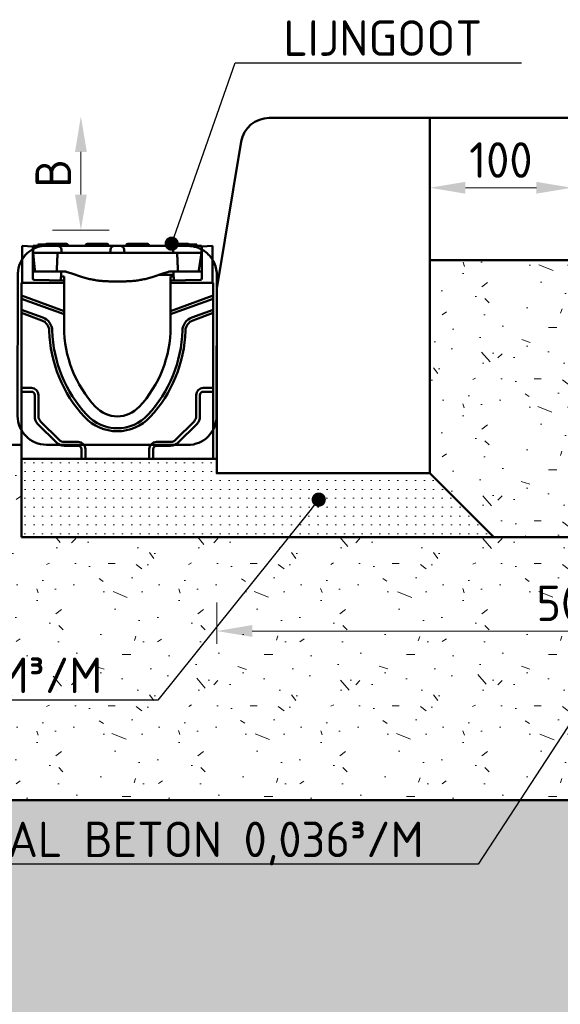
# Model space of a CAD drawing. Header units: metres. Extents: x 92403 to 95147, y 464428 to 465602.
# Tile 266 of 568: x 92609.959 to 92610.339, y 465106.292 to 465106.985. Entities that reach past the tile are written whole.
import ezdxf
from ezdxf import colors
from ezdxf.entities.mleader import LeaderData, LeaderLine
from ezdxf.math import Vec2, Vec3

# ---------------------------------------------------------------- set-up
doc = ezdxf.new("R2010")
doc.units = ezdxf.units.M
doc.linetypes.add('HIDDEN', pattern=[2.373, 1.58, -0.7929999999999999])
doc.layers.get('0').update_dxf_attribs({"linetype": 'CONTINUOUS'})
doc.layers.get('Defpoints').update_dxf_attribs({"linetype": 'CONTINUOUS'})
for name, color, linetype, lineweight in [('N-WE-GW-GROND_ZAND_CUNETZAND-AD-10', 7, 'CONTINUOUS', 18), ('N-WE-RI-HWA_GOOT_LIJNGOOT-GD', 150, 'CONTINUOUS', 50), ('N-WE-VH-KANTOPSLUITING_TROTTOIRBAND_130 150-GD', 210, 'CONTINUOUS', 50), ('N-WE-VH-VERHARDING_ASFALT-GD', 252, 'CONTINUOUS', 50), ('N-WE-VH-VERHARDING_ASFALT-T25', 7, 'CONTINUOUS', 25), ('N-WE-VH-VERHARDING_BETON-AD-10', 252, 'CONTINUOUS', 18), ('N-WE-VH-VERHARDING_BETON_SCHRAAL-GD', 252, 'CONTINUOUS', 50), ('N-WE-VH-VERHARDING_FUNDERING-AD-10', 252, 'CONTINUOUS', 18), ('N-WE-VH-VERHARDING_NATUURSTEEN-GD', 252, 'CONTINUOUS', 50), ('N-WE-VH-VERHARDING_TEGEL-GD', 252, 'CONTINUOUS', 50), ('X-XX-AL-VERWIJZING_DETAIL-M', 7, 'CONTINUOUS', 18)]:
    doc.layers.add(name, color=color, linetype=linetype, lineweight=lineweight)
doc.styles.add('NLCS-ISO-M10-T25', font='NLCS-ISO.ttf', dxfattribs={"height": 0.025})
doc.dimstyles.new('NLCS-M10-T25-PIJL_L2_H1', dxfattribs={"dimscale": 0.01, "dimtxt": 2.5, "dimasz": 2.5, "dimexe": 2, "dimexo": 2, "dimgap": 0.7, "dimtad": 1, "dimzin": 0, "dimdsep": 46, "dimtxsty": 'NLCS-ISO-M10-T25', "dimcen": 2.5, "dimdle": 2, "dimclrd": 256, "dimclre": 256, "dimclrt": 7, "dimadec": 1, "dimazin": 0, "dimtfac": 1, "dimtdec": 3, "dimtofl": 0, "dimtmove": 1, "dimatfit": 0, "dimfxl": 2, "dimfxlon": 1, "dimtfillclr": 256, "dimtolj": 1, "dimtzin": 0, "dimlwd": -1, "dimlwe": -1, "dimarcsym": 0})

# ---------------------------------------------------------------- blocks, each defined once
blk = doc.blocks.new('*D659')
at = {"layer": 'Defpoints', "color": 0, "transparency": 16777216}
for p in [(92610.34726836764, 465106.8666584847), (92610.24726836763, 465106.8157911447), (92610.34726836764, 465106.8157911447)]:
    blk.add_point(p, dxfattribs=at)
at = {"layer": 'X-XX-AL-VERWIJZING_DETAIL-M', "transparency": 16777216}
for p, q in [((92610.34726836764, 465106.8466584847), (92610.34726836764, 465106.8866584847)), ((92610.27226836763, 465106.8666584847), (92610.32226836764, 465106.8666584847))]:
    blk.add_line(p, q, dxfattribs=at)
for points in [[(92610.27226836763, 465106.8708251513), (92610.27226836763, 465106.862491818), (92610.24726836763, 465106.8666584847)], [(92610.32226836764, 465106.8708251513), (92610.32226836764, 465106.862491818), (92610.34726836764, 465106.8666584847)]]:
    blk.add_solid(points, dxfattribs=at)
at = {"layer": 'X-XX-AL-VERWIJZING_DETAIL-M', "color": 7, "transparency": 16777216, "insert": (92610.29726836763, 465106.8861584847), "char_height": 0.025, "attachment_point": 5, "style": 'NLCS-ISO-M10-T25'}
blk.add_mtext('\\A1;100', dxfattribs=at)
blk = doc.blocks.new('_Dot')
at = {"color": 0, "linetype": 'ByBlock', "lineweight": -2}
blk.add_line((-0.5, 0), (-1, 0), dxfattribs=at)
at = {"color": 0, "linetype": 'ByBlock', "const_width": 0.5}
blk.add_lwpolyline([(-0.25, 0, 1), (0.25, 0, 1)], format="xyb", close=True, dxfattribs=at)
blk = doc.blocks.new('*D662')
at = {"layer": 'Defpoints', "color": 0, "transparency": 16777216}
for p in [(92610.00160877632, 465106.916805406), (92610.07028679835, 465106.916805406), (92609.8933442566, 465106.836805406)]:
    blk.add_point(p, dxfattribs=at)
at = {"layer": 'X-XX-AL-VERWIJZING_DETAIL-M', "transparency": 16777216}
for p, q in [((92610.00160877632, 465106.861805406), (92610.00160877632, 465106.891805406)), ((92609.98160877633, 465106.836805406), (92610.02160877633, 465106.836805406))]:
    blk.add_line(p, q, dxfattribs=at)
for points in [[(92609.99744210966, 465106.891805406), (92610.00577544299, 465106.891805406), (92610.00160877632, 465106.916805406)], [(92609.99744210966, 465106.861805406), (92610.00577544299, 465106.861805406), (92610.00160877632, 465106.836805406)]]:
    blk.add_solid(points, dxfattribs=at)
at = {"layer": 'X-XX-AL-VERWIJZING_DETAIL-M', "color": 7, "transparency": 16777216, "insert": (92609.98210877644, 465106.8768054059), "char_height": 0.025, "attachment_point": 5, "rotation": 90, "style": 'NLCS-ISO-M10-T25'}
blk.add_mtext('\\A1;B', dxfattribs=at)
blk = doc.blocks.new('*D663')
at = {"layer": 'Defpoints', "color": 0, "transparency": 16777216}
for p in [(92610.59726836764, 465106.5547454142), (92610.09726836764, 465106.5257911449), (92610.59726836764, 465106.5257911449)]:
    blk.add_point(p, dxfattribs=at)
at = {"layer": 'X-XX-AL-VERWIJZING_DETAIL-M', "transparency": 16777216}
for p, q in [((92610.09726836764, 465106.5457911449), (92610.09726836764, 465106.5747454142)), ((92610.12226836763, 465106.5547454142), (92610.57226836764, 465106.5547454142))]:
    blk.add_line(p, q, dxfattribs=at)
for points in [[(92610.12226836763, 465106.5589120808), (92610.12226836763, 465106.5505787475), (92610.09726836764, 465106.5547454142)], [(92610.57226836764, 465106.5589120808), (92610.57226836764, 465106.5505787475), (92610.59726836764, 465106.5547454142)]]:
    blk.add_solid(points, dxfattribs=at)
at = {"layer": 'X-XX-AL-VERWIJZING_DETAIL-M', "color": 7, "transparency": 16777216, "insert": (92610.34726836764, 465106.5742454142), "char_height": 0.025, "attachment_point": 5, "style": 'NLCS-ISO-M10-T25'}
blk.add_mtext('\\A1;500', dxfattribs=at)
blk = doc.blocks.new('Goot')
at = {"color": 8}
for p, q in [((0.008000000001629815, 0.149606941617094), (0.0004999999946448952, 0.1499999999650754)), ((0.0004999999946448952, 0.1499999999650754), (0.0004999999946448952, 0.1239999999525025)), ((0.008249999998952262, 0.149593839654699), (0.008000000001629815, 0.149606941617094)), ((0.008000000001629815, 0.1269826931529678), (0.008000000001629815, 0.149606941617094)), ((0.008249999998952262, 0.1499999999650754), (0.02514120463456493, 0.1499999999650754)), ((0.008249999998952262, 0.1449999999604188), (0.008249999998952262, 0.1499999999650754)), ((0.0342499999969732, 0.1499999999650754), (0.02514122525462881, 0.1499999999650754)), ((0.02825020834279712, 0.1449999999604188), (0.0281371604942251, 0.1471570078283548)), ((0.0565000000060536, 0.1499999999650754), (0.0342499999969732, 0.1499999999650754)), ((0.06560877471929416, 0.1499999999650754), (0.0565000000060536, 0.1499999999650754)), ((0.0626128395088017, 0.1471570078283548), (0.06249979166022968, 0.1449999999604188)), ((0.06560879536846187, 0.1499999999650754), (0.06939120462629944, 0.1499999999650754)), ((0.07850000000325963, 0.1499999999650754), (0.06939122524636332, 0.1499999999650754)), ((0.07250020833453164, 0.1449999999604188), (0.07238716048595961, 0.1471570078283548)), ((0.1007499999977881, 0.1499999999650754), (0.07850000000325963, 0.1499999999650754)), ((0.1098587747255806, 0.1499999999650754), (0.1007499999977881, 0.1499999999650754)), ((0.1068628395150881, 0.1471570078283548), (0.1067497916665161, 0.1449999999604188)), ((0.1098587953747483, 0.1499999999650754), (0.126749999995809, 0.1499999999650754)), ((0.126749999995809, 0.1499999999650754), (0.126749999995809, 0.1449999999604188)), ((0.1269999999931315, 0.149606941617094), (0.126749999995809, 0.149593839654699)), ((0.1345000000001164, 0.1499999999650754), (0.1269999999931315, 0.149606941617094)), ((0.1269999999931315, 0.149606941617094), (0.1269999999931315, 0.1269826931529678)), ((0.1345000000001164, 0.1239999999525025), (0.1345000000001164, 0.1499999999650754)), ((0.008249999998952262, 0.1449999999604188), (0.009522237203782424, 0.1328954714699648)), ((0.02825020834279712, 0.1449999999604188), (0.008249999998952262, 0.1449999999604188)), ((0.02825020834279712, 0.1449999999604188), (0.0342499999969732, 0.1449999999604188)), ((0.0342499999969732, 0.1449999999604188), (0.0565000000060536, 0.1449999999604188)), ((0.0565000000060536, 0.1449999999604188), (0.06249979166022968, 0.1449999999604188)), ((0.07250020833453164, 0.1449999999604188), (0.06249979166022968, 0.1449999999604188)), ((0.07250020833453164, 0.1449999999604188), (0.07850000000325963, 0.1449999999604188)), ((0.07850000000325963, 0.1449999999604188), (0.1007499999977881, 0.1449999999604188)), ((0.1007499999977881, 0.1449999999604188), (0.1067497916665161, 0.1449999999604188)), ((0.126749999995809, 0.1449999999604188), (0.1067497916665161, 0.1449999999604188)), ((0.1096534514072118, 0.1437179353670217), (0.1096534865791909, 0.1437179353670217)), ((0.124880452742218, 0.1328479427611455), (0.126749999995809, 0.1449999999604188)), ((0.02597379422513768, 0.1319918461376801), (0.01002620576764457, 0.1319918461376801)), ((0.01051675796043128, 0.1320000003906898), (0.01056897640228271, 0.1320000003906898)), ((0.01056897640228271, 0.1320000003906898), (0.01101676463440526, 0.1320000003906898)), ((0.01101676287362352, 0.1319999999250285), (0.02487703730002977, 0.1319999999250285)), ((0.02487703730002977, 0.1329476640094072), (0.02487703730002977, 0.1319999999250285)), ((0.0248770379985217, 0.1320000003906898), (0.02536533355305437, 0.1320000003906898)), ((0.02536533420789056, 0.1319999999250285), (0.02999999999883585, 0.1319999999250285)), ((0.03156204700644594, 0.1317497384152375), (0.03557879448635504, 0.1304287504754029)), ((0.09942120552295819, 0.1304287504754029), (0.1034379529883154, 0.1317497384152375)), ((0.1049999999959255, 0.1319999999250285), (0.1096346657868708, 0.1319999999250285)), ((0.1249737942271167, 0.1319918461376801), (0.1090262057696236, 0.1319918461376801)), ((0.1096346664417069, 0.1320000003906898), (0.1101229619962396, 0.1320000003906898)), ((0.1101229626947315, 0.1329476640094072), (0.1101229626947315, 0.1319999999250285)), ((0.1101229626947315, 0.1319999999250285), (0.1233902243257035, 0.1319999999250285)), ((0.1139832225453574, 0.1319918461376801), (0.1139832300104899, 0.1319999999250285)), ((0.1154830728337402, 0.1319999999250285), (0.1154830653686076, 0.1319918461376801)), ((0.1156999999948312, 0.1319999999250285), (0.1156999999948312, 0.1319918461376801)), ((0.1233902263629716, 0.1320000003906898), (0.1238920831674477, 0.1320000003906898)), ((0.02999999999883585, 0.1256159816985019), (0.00898254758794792, 0.1259828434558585)), ((0.02800000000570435, 0.1303776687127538), (0.0277968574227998, 0.1265018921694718)), ((0.02790275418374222, 0.1285223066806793), (0.02999999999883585, 0.1284856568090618)), ((0.02799999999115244, 0.1304899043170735), (0.02797105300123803, 0.1310421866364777)), ((0.02800000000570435, 0.1304899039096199), (0.02800000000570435, 0.1303776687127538)), ((0.02999999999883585, 0.1284856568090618), (0.02999999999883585, 0.1279874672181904)), ((0.02999999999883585, 0.1279874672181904), (0.02999999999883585, 0.1259896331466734)), ((0.02999999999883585, 0.1256159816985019), (0.02999999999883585, 0.1259896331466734)), ((0.02999999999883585, 0.1239999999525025), (0.02999999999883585, 0.1256159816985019)), ((0.03557879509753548, 0.1304287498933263), (0.04219339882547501, 0.128253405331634)), ((0.0625, 0.1249999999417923), (0.07249999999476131, 0.1249999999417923)), ((0.0928066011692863, 0.128253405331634), (0.09942120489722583, 0.1304287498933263)), ((0.09687379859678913, 0.1295909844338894), (0.1070412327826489, 0.1295909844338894)), ((0.1049999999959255, 0.1284856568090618), (0.1070972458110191, 0.1285223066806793)), ((0.1049999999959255, 0.1279874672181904), (0.1049999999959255, 0.1284856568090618)), ((0.1049999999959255, 0.1259896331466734), (0.1049999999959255, 0.1279874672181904)), ((0.1049999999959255, 0.1259896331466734), (0.1049999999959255, 0.1256159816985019)), ((0.1260174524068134, 0.1259828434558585), (0.1049999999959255, 0.1256159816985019)), ((0.1049999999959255, 0.1239999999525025), (0.1049999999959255, 0.1256159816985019)), ((0.1070000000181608, 0.1304899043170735), (0.1070289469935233, 0.1310421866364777)), ((0.1070000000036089, 0.1303776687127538), (0.1070000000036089, 0.1304899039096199)), ((0.1072031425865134, 0.1265018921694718), (0.1070000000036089, 0.1303776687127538)), ((0.1070000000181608, 0.1303776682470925), (0.1072031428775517, 0.1265018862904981)), ((0, 0.1149999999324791), (0, 0.1239999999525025)), ((0.02999999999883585, 0.1239999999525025), (0, 0.1239999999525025)), ((0.02999999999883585, 0.104080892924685), (0.02999999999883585, 0.1239999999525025)), ((0.1049999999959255, 0.1239999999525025), (0.1049999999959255, 0.104080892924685)), ((0.1349999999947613, 0.1239999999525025), (0.1049999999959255, 0.1239999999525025)), ((0.1349999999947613, 0.1239999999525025), (0.1349999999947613, 0.1149999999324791)), ((0, 0.1127188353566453), (0, 0.1149999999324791)), ((0, 0.1050431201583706), (0, 0.1127188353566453)), ((0.1349999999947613, 0.1149999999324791), (0.1349999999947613, 0.1127188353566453)), ((0.1349999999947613, 0.1127188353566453), (0.1349999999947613, 0.1050431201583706)), ((0, 0.1027619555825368), (0, 0.1050431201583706)), ((0.02999999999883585, 0.104080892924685), (0.02999999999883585, 0.1017997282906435)), ((0.1049999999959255, 0.1017997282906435), (0.1049999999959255, 0.104080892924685)), ((0.1349999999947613, 0.1050431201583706), (0.1349999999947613, 0.1027619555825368)), ((0, 0.04999999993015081), (0, 0.1027619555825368)), ((0.02999999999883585, 0.1017997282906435), (0.02999999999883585, 0.09299999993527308)), ((0.1049999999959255, 0.09299999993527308), (0.1049999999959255, 0.1017997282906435)), ((0.1349999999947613, 0.1027619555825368), (0.1349999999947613, 0.04999999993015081)), ((0, 0.04732050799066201), (0, 0.04999999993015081)), ((0.1349999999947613, 0.04999999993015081), (0.1349999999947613, 0.04732050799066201)), ((0, -5.820766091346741e-11), (0, 0.04732050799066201)), ((0.1349999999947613, 0.04732050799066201), (0.1349999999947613, -5.820766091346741e-11)), ((0.04232050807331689, -5.820766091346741e-11), (0, -5.820766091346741e-11)), ((0.04499999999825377, -5.820766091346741e-11), (0.04232050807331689, -5.820766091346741e-11)), ((0.08999999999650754, -5.820766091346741e-11), (0.04499999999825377, -5.820766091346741e-11)), ((0.09267949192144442, -5.820766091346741e-11), (0.08999999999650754, -5.820766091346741e-11)), ((0.1349999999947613, -5.820766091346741e-11), (0.09267949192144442, -5.820766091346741e-11))]:
    blk.add_line(p, q, dxfattribs=at)
at = {"color": 8, "transparency": 33554687}
for p, q in [((0.01691155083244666, 0.1509999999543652), (0.01152185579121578, 0.1509999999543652)), ((0.01152185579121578, 0.1509999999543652), (0.01152185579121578, 0.1499999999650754)), ((0.01677894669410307, 0.1505523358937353), (0.01674999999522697, 0.1499999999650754)), ((0.01777757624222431, 0.1514999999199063), (0.02025000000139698, 0.1514999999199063)), ((0.0292500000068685, 0.1514999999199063), (0.02025000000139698, 0.1514999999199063)), ((0.0292500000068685, 0.1514999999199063), (0.03172242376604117, 0.1514999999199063)), ((0.0327210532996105, 0.1505523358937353), (0.0327499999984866, 0.1499999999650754)), ((0.04527894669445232, 0.1505523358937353), (0.04524999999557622, 0.1499999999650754)), ((0.04627757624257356, 0.1514999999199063), (0.04875000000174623, 0.1514999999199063)), ((0.05775000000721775, 0.1514999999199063), (0.04875000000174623, 0.1514999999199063)), ((0.05775000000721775, 0.1514999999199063), (0.06022242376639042, 0.1514999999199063)), ((0.06122105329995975, 0.1505523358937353), (0.06124999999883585, 0.1499999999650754)), ((0.07377894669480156, 0.1505523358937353), (0.07374999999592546, 0.1499999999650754)), ((0.0747775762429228, 0.1514999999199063), (0.07725000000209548, 0.1514999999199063)), ((0.08624999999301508, 0.1514999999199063), (0.07725000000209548, 0.1514999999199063)), ((0.08624999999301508, 0.1514999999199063), (0.08872242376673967, 0.1514999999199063)), ((0.089721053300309, 0.1505523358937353), (0.08974999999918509, 0.1499999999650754)), ((0.1022789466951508, 0.1505523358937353), (0.1022499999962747, 0.1499999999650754)), ((0.1032775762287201, 0.1514999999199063), (0.1057500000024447, 0.1514999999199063)), ((0.1147499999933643, 0.1514999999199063), (0.1057500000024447, 0.1514999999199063)), ((0.1147499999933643, 0.1514999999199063), (0.1172224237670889, 0.1514999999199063)), ((0.1182597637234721, 0.1510000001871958), (0.1180884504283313, 0.1510000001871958)), ((0.1182210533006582, 0.1505523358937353), (0.1182499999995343, 0.1499999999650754)), ((0.1213339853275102, 0.1510000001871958), (0.1182597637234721, 0.1510000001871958)), ((0.1232499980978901, 0.1510000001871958), (0.1213339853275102, 0.1510000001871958)), ((0.1233750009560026, 0.1510000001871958), (0.1232499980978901, 0.1510000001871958)), ((0.1233749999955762, 0.1509999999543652), (0.1233749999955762, 0.1499999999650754)), ((0, 0.1149999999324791), (0.02999999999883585, 0.104080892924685)), ((0.02999999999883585, 0.1017997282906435), (0, 0.1127188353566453)), ((0.1049999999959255, 0.104080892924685), (0.1349999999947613, 0.1149999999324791)), ((0.1349999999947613, 0.1127188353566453), (0.1049999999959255, 0.1017997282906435)), ((0, 0.1050431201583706), (0.01501239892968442, 0.09957905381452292)), ((0.1199876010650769, 0.09957905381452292), (0.1349999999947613, 0.1050431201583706)), ((0.01427924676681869, 0.09756473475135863), (0, 0.1027619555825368)), ((0.1349999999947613, 0.1027619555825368), (0.1207207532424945, 0.09756473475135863)), ((0, 0.04999999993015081), (0.006999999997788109, 0.04999999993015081)), ((0.1279999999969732, 0.04999999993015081), (0.1349999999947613, 0.04999999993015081)), ((0.006999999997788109, 0.04732050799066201), (0, 0.04732050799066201)), ((0.009320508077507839, 0.02999999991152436), (0.009320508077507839, 0.04499999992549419)), ((0.01200000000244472, 0.04499999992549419), (0.01200000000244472, 0.02999999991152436)), ((0.1230000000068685, 0.02999999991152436), (0.1230000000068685, 0.04499999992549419)), ((0.1256794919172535, 0.04499999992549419), (0.1256794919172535, 0.02999999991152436)), ((0.1349999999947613, 0.04732050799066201), (0.1279999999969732, 0.04732050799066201)), ((0.02456977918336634, 0.01156977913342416), (0.01156977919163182, 0.02456977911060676)), ((0.01346446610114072, 0.02646446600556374), (0.02646446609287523, 0.01346446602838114)), ((0.1085355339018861, 0.01346446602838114), (0.1215355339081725, 0.02646446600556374)), ((0.1234302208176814, 0.02456977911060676), (0.110430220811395, 0.01156977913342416)), ((0.02999999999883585, 0.01199999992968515), (0.03999999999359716, 0.01199999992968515)), ((0.03999999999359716, 0.009320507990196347), (0.02999999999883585, 0.009320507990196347)), ((0.04232050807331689, -5.820766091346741e-11), (0.04232050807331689, 0.006999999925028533)), ((0.04499999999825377, 0.006999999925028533), (0.04499999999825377, -5.820766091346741e-11)), ((0.08999999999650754, -5.820766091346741e-11), (0.08999999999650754, 0.006999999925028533)), ((0.09267949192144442, 0.006999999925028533), (0.09267949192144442, -5.820766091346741e-11)), ((0.09500000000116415, 0.01199999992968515), (0.1049999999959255, 0.01199999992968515)), ((0.1049999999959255, 0.009320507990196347), (0.09500000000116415, 0.009320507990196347))]:
    blk.add_line(p, q, dxfattribs=at)
at = {"color": 8, "flags": 128}
for points in [[(0.02533702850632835, 0.143578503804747), (0.02531747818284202, 0.1431355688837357), (0.02529796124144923, 0.1426926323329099), (0.02527847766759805, 0.1422496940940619), (0.02525902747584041, 0.1418067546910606), (0.0252396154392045, 0.1413638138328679), (0.02522023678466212, 0.14092087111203), (0.02520089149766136, 0.1404779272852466), (0.02518157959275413, 0.1400349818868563), (0.02516230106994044, 0.1395920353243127), (0.02514305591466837, 0.1391490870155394), (0.02512384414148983, 0.1387061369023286), (0.02510466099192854, 0.1382631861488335), (0.02508551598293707, 0.1378202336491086), (0.02506640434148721, 0.1373772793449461), (0.02504732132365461, 0.1369343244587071), (0.02502827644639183, 0.136491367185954), (0.02500926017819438, 0.1360484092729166), (0.02499027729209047, 0.1356054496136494), (0.02497132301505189, 0.1351624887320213), (0.02495240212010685, 0.13471952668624), (0.02493351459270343, 0.1342765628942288), (0.02491466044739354, 0.1338335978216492), (0.02489583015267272, 0.1333906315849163), (0.0248770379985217, 0.1329476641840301)], [(0.02577549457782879, 0.1449999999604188), (0.02574285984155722, 0.1449459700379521), (0.02571140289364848, 0.14489126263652), (0.02568113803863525, 0.1448359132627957), (0.02565207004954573, 0.1447799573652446), (0.02562422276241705, 0.1447234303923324), (0.0255975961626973, 0.1446663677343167), (0.02557220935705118, 0.1446088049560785), (0.02554807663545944, 0.1445507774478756), (0.02552520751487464, 0.1444923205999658), (0.025503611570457, 0.1444334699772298), (0.02548330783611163, 0.1443742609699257), (0.02546430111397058, 0.1443147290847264), (0.02544659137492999, 0.1442549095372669), (0.02543016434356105, 0.1441948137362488), (0.02541501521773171, 0.1441344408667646), (0.02540115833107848, 0.1440737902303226), (0.02538859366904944, 0.1440128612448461), (0.02537732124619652, 0.1439516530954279), (0.02536734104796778, 0.1438901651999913), (0.02535866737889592, 0.1438283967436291), (0.02535129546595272, 0.1437663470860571), (0.0253452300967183, 0.1437040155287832), (0.02534047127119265, 0.1436414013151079), (0.02533702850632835, 0.143578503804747)], [(0.1096629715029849, 0.143578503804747), (0.1096595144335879, 0.1436414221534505), (0.1096547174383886, 0.143704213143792), (0.1096485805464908, 0.1437668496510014), (0.1096411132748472, 0.1438293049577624), (0.1096323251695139, 0.1438915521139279), (0.1096222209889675, 0.1439535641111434), (0.1096108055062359, 0.1440153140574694), (0.1095980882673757, 0.1440767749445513), (0.1095840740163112, 0.1441379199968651), (0.1095687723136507, 0.1441987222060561), (0.1095521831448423, 0.1442591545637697), (0.1095343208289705, 0.1443191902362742), (0.1095152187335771, 0.1443787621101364), (0.1094949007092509, 0.1444378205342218), (0.1094733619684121, 0.144496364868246), (0.1094506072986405, 0.1445543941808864), (0.1094266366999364, 0.1446119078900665), (0.1094014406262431, 0.1446689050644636), (0.1093750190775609, 0.1447253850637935), (0.1093473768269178, 0.1447813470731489), (0.1093185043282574, 0.1448367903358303), (0.1092884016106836, 0.1448917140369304), (0.1092570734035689, 0.1449461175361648), (0.1092245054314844, 0.1449999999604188)], [(0.1101229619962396, 0.1329476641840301), (0.1101041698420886, 0.1333906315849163), (0.1100853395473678, 0.1338335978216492), (0.1100664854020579, 0.1342765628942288), (0.1100475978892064, 0.13471952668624), (0.1100286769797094, 0.1351624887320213), (0.1100097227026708, 0.1356054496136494), (0.1099907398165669, 0.1360484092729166), (0.1099717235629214, 0.136491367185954), (0.1099526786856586, 0.1369343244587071), (0.1099335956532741, 0.1373772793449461), (0.1099144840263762, 0.1378202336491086), (0.1098953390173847, 0.1382631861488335), (0.1098761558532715, 0.1387061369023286), (0.1098569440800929, 0.1391490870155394), (0.1098376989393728, 0.1395920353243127), (0.1098184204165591, 0.1400349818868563), (0.1097991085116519, 0.1404779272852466), (0.1097797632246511, 0.14092087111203), (0.1097603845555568, 0.1413638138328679), (0.1097409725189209, 0.1418067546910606), (0.1097215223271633, 0.1422496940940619), (0.109702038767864, 0.1426926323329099), (0.1096825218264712, 0.1431355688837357), (0.1096629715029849, 0.143578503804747)], [(0.02999999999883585, 0.1320000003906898), (0.03006215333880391, 0.1319996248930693), (0.03012458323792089, 0.1319984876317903), (0.03018728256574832, 0.1319965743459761), (0.03025025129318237, 0.1319938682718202), (0.03031348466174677, 0.1319903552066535), (0.03037698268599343, 0.1319860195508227), (0.03044074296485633, 0.1319808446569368), (0.03050476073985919, 0.1319748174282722), (0.03056903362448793, 0.1319679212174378), (0.03063355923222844, 0.1319601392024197), (0.0306983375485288, 0.1319514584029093), (0.03076336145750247, 0.1319418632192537), (0.0308286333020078, 0.1319313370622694), (0.03089414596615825, 0.1319198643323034), (0.03095989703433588, 0.1319074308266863), (0.03102588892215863, 0.1318940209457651), (0.03109211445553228, 0.1318796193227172), (0.03115857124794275, 0.1318642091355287), (0.03122525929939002, 0.1318477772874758), (0.03129217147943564, 0.1318303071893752), (0.03135931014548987, 0.1318117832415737), (0.03142667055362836, 0.1317921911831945), (0.03149425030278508, 0.1317715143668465), (0.03156204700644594, 0.1317497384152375)], [(0.1034379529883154, 0.1317497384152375), (0.1035057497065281, 0.1317715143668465), (0.1035733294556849, 0.1317921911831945), (0.1036406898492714, 0.1318117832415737), (0.1037078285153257, 0.1318303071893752), (0.1037747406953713, 0.1318477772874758), (0.1038414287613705, 0.1318642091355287), (0.1039078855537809, 0.1318796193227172), (0.1039741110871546, 0.1318940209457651), (0.1040401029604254, 0.1319074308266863), (0.1041058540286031, 0.1319198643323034), (0.1041713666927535, 0.1319313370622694), (0.1042366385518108, 0.1319418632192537), (0.1043016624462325, 0.1319514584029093), (0.1043664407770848, 0.1319601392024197), (0.1044309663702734, 0.1319679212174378), (0.1044952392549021, 0.1319748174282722), (0.104559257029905, 0.1319808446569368), (0.1046230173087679, 0.1319860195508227), (0.1046865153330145, 0.1319903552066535), (0.1047497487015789, 0.1319938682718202), (0.1048127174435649, 0.1319965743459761), (0.1048754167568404, 0.1319984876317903), (0.1049378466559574, 0.1319996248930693), (0.1049999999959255, 0.1320000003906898)], [(0.1070289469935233, 0.1310421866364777), (0.1070566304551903, 0.1312287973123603), (0.1071186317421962, 0.1314067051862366), (0.107213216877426, 0.1315701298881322), (0.1073364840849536, 0.1317125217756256), (0.1074845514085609, 0.1318295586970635), (0.1076518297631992, 0.1319164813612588), (0.1078322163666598, 0.1319705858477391), (0.1079246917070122, 0.1319845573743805), (0.1079691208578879, 0.131988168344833), (0.1080005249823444, 0.1319895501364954), (0.1081180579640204, 0.1319906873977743), (0.108215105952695, 0.1319910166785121), (0.1083403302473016, 0.1319913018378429), (0.1084895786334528, 0.131991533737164), (0.1086575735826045, 0.1319917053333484), (0.108838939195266, 0.1319918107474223), (0.1090262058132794, 0.1319918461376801)], [(0.1249737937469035, 0.1319918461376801), (0.1251616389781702, 0.131991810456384), (0.1253426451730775, 0.1319917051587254), (0.1255109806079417, 0.1319915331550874), (0.1256599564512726, 0.131991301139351), (0.1257852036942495, 0.1319910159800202), (0.125881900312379, 0.1319906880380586), (0.1259997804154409, 0.1319895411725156), (0.1260314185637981, 0.1319881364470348), (0.1260758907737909, 0.1319844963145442), (0.126168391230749, 0.131970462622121), (0.126348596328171, 0.1319163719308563), (0.1265155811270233, 0.131829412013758), (0.1266637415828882, 0.1317123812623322), (0.1267869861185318, 0.1315697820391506), (0.1268814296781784, 0.1314066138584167), (0.1269435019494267, 0.1312283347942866), (0.1269710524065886, 0.1310421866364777)], [(0.04219339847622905, 0.1282534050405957), (0.04301839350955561, 0.1279881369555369), (0.04384525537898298, 0.1277343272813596), (0.04467397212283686, 0.1274919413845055), (0.04550454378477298, 0.1272609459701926), (0.04633696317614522, 0.1270413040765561), (0.04717122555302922, 0.1268329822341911), (0.04800732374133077, 0.1266359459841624), (0.04884525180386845, 0.1264501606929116), (0.04968500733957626, 0.1262755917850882), (0.05052658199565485, 0.1261122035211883), (0.05136997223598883, 0.1259599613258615), (0.05221517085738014, 0.125818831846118), (0.05306217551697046, 0.12568879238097), (0.05391098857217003, 0.1255698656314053), (0.05476161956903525, 0.1254620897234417), (0.05561407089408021, 0.1253655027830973), (0.05646835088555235, 0.1252801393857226), (0.05732446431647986, 0.1252060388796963), (0.0581824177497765, 0.125143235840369), (0.05904221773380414, 0.1250917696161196), (0.05990386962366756, 0.1250516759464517), (0.06076737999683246, 0.1250229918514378), (0.06163275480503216, 0.1250057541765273), (0.0625, 0.1249999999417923)], [(0.07249999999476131, 0.1249999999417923), (0.07336724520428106, 0.1250057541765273), (0.07423261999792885, 0.1250229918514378), (0.07509613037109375, 0.1250516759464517), (0.07595778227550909, 0.1250917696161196), (0.0768175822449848, 0.125143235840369), (0.07767553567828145, 0.1252060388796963), (0.07853164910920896, 0.1252801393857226), (0.0793859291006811, 0.1253655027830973), (0.08023838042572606, 0.1254620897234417), (0.0810890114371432, 0.1255698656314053), (0.08193782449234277, 0.12568879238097), (0.08278482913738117, 0.125818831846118), (0.0836300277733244, 0.1259599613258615), (0.08447341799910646, 0.1261122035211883), (0.08531499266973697, 0.1262755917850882), (0.08615474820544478, 0.1264501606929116), (0.08699267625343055, 0.1266359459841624), (0.08782877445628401, 0.1268329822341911), (0.08866303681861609, 0.1270413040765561), (0.08949545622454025, 0.1272609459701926), (0.09032602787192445, 0.1274919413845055), (0.09115474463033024, 0.1277343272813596), (0.0919816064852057, 0.1279881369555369), (0.09280660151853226, 0.1282534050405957)]]:
    blk.add_lwpolyline(points, dxfattribs=at)
at = {"color": 8, "transparency": 33554687}
for centre, radius, start, end in [((0.01777757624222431, 0.1504999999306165), 0.001, 90, 176.9999996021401), ((0.03172242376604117, 0.1504999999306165), 0.001, 3.000000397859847, 90), ((0.04627757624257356, 0.1504999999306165), 0.001, 90, 176.9999996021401), ((0.06022242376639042, 0.1504999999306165), 0.001, 3.000000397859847, 90), ((0.0747775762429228, 0.1504999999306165), 0.001, 90, 176.9999996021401), ((0.08872242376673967, 0.1504999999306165), 0.001, 3.000000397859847, 90), ((0.1032775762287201, 0.1504999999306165), 0.001, 90, 176.9999996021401), ((0.1172224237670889, 0.1504999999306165), 0.001, 3.000000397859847, 90), ((0.01154308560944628, 0.09004719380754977), 0.0079999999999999, 1.671932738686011, 69.99999988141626), ((0.01154308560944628, 0.09004719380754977), 0.0101435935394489, 1.671932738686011, 69.99999988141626), ((0.123456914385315, 0.09004719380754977), 0.010143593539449, 110.0000001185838, 178.328067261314), ((0.123456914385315, 0.09004719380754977), 0.008, 110.0000001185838, 178.328067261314), ((0.1127045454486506, 0.09299999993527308), 0.0932045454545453, 181.671932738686, 222.8954725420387), ((0.1127045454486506, 0.09299999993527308), 0.0910609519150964, 181.671932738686, 222.8954725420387), ((0.0222954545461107, 0.09299999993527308), 0.0910609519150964, 317.1045274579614, 358.3280672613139), ((0.0222954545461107, 0.09299999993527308), 0.0932045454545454, 317.1045274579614, 358.3280672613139), ((0.006999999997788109, 0.04499999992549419), 0.005, 0, 90), ((0.1279999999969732, 0.04499999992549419), 0.005, 90, 180), ((0.006999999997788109, 0.04499999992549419), 0.0023205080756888, 0, 90), ((0.1279999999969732, 0.04499999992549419), 0.0023205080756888, 90, 180), ((0.01700000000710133, 0.02999999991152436), 0.0076794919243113, 180, 225), ((0.01700000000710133, 0.02999999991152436), 0.005, 180, 225), ((0.06750000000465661, 0.0509999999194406), 0.0315, 222.8954725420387, 317.1045274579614), ((0.06750000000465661, 0.0509999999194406), 0.029356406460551, 222.8954725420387, 317.1045274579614), ((0.1180000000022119, 0.02999999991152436), 0.005, 315, 0), ((0.1180000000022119, 0.02999999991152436), 0.0076794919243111, 315, 0), ((0.02999999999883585, 0.01699999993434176), 0.0076794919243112, 225, 270), ((0.02999999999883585, 0.01699999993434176), 0.005, 225, 270), ((0.03999999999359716, 0.006999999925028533), 0.005, 0, 90), ((0.03999999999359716, 0.006999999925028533), 0.0023205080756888, 0, 90), ((0.09500000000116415, 0.006999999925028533), 0.005, 90, 180), ((0.09500000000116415, 0.006999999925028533), 0.0023205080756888, 90, 180), ((0.1049999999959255, 0.01699999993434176), 0.005, 270, 315), ((0.1049999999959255, 0.01699999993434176), 0.0076794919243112, 270, 315)]:
    blk.add_arc(centre, radius, start, end, dxfattribs=at)
at = {"color": 8}
for centre, radius, start, end in [((0.02514122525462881, 0.1469999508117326), 0.0030000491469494, 3.000892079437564, 90.00039353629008), ((0.06560877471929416, 0.1469999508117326), 0.0030000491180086, 89.99960562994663, 176.9991112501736), ((0.06939122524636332, 0.1469999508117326), 0.0030000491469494, 3.000892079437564, 90.00039353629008), ((0.1098587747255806, 0.1469999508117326), 0.0030000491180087, 89.99960562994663, 176.9991112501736), ((0.01051675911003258, 0.1329999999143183), 0.001, 185.9999989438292, 270), ((0.1238920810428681, 0.1329999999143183), 0.001, 270, 351.2538362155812), ((0.1127045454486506, 0.09299999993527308), 0.0827045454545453, 180, 222.8954725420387), ((0.0222954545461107, 0.09299999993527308), 0.0827045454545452, 317.1045274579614, 0), ((0.06750000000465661, 0.0509999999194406), 0.021, 222.8954725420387, 317.1045274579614)]:
    blk.add_arc(centre, radius, start, end, dxfattribs=at)
for centre, major_axis, ratio, start_param, end_param in [((0.00902757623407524, 0.1309898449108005), (-0.0009986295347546, 5.23358511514e-05), 0.9999980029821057, 4.764748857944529, 6.283185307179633), ((0.01002894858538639, 0.131989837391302), (-0.0010013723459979, 5.4966268e-09), 0.0020039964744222, 4.715128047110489, 6.283185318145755), ((0.02597105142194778, 0.131989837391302), (-0.0010013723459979, -5.4966268e-09), 0.0020039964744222, 3.141592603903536, 4.709649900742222), ((0.02697242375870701, 0.1309898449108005), (0.0009986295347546, 5.23358511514e-05), 0.999998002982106, 0, 1.518436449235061), ((0.00900000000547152, 0.1269826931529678), (-2.58e-14, -0.001000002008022), 0.9999979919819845, 4.712388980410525, 6.265732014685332), ((0.02679822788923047, 0.1265542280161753), (0.0008903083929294, 0.0004553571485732), 0.999998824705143, 4.712388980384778, 5.758052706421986), ((0.1082017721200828, 0.1265542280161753), (-0.0009986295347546, -5.23358511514e-05), 0.9999980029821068, 0, 1.04566372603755), ((0.1260000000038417, 0.1269826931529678), (2.58e-14, -0.001000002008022), 0.9999979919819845, 0.01745329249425, 1.570796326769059)]:
    blk.add_ellipse(centre, major_axis=major_axis, ratio=ratio, start_param=start_param, end_param=end_param, dxfattribs=at)

msp = doc.modelspace()

# ---------------------------------------------------------------- hatches: boundary and pattern name
at = {"layer": 'N-WE-GW-GROND_ZAND_CUNETZAND-AD-10'}
h = msp.add_hatch(dxfattribs=at)
h.set_pattern_fill('AGW-GROND_ZAND_CUNETZAND', color=256, scale=0.01, pattern_type=2)
h.set_pattern_definition([(0, (2986.249634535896, 6087.368101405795), (0.00625, 0.00625), [0, -0.0125])])
h.paths.add_polyline_path([(92610.69726836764, 465106.0357911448), (92610.69726836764, 465106.4357911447), (92609.61233362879, 465106.4357911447), (92609.39971132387, 465106.4357911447), (92609.39971132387, 465106.0357911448)])
at = {"layer": 'N-WE-VH-VERHARDING_BETON-AD-10'}
h = msp.add_hatch(dxfattribs=at)
h.set_pattern_fill('AVH-BETON_SCHRAAL', color=256, scale=0.01, pattern_type=2)
h.set_pattern_definition([(0, (2986.344634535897, 6087.512101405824), (0, 0.1), [0, -0.1]), (0, (2986.345634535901, 6087.477101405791), (0, 0.1), [0, -0.1]), (0, (2986.348634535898, 6087.531101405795), (0, 0.1), [0, -0.1]), (338.1986, (2986.296634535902, 6087.500101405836), (0.3000000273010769, -0.099999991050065), [0.0107703, -0.5277461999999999]), (216.8699, (2986.306634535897, 6087.496101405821), (0.2999999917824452, 0.2000000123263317), [0.005, -0.495]), (130.6013, (2986.302634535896, 6087.493101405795), (0.5000000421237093, -0.5999999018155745), [0.0092195, -0.9127349]), (206.5651, (2986.2696345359, 6087.481101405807), (-0.09999991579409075, -0.1000001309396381), [0.0022361, -0.2213707]), (326.3099, (2986.267634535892, 6087.480101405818), (0.199999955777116, -0.1000001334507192), [0.0036056, -0.3569496]), (108.4349, (2986.270634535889, 6087.478101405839), (-0.09999984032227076, 0.2000000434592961), [0.003162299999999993, -0.3130654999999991]), (225, (2986.333634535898, 6087.471101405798), (-1.776356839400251e-17, -0.1000000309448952), [0.0042426, -0.1371787]), (0, (2986.330634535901, 6087.46810140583), (0.1, 0.1), [0.006, -0.094]), (135, (2986.336634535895, 6087.46810140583), (-0.1000000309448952, 8.881784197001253e-18), [0.0042426, -0.1371787]), (251.5651, (2986.321634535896, 6087.535101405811), (0.09999984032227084, 0.2000000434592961), [0.003162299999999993, -0.3130654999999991]), (0, (2986.320634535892, 6087.532101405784), (0.1, 0.1), [0.005, -0.095]), (143.1301, (2986.325634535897, 6087.532101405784), (-0.2999999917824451, 0.2000000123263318), [0.005, -0.495]), (213.6901, (2986.268634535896, 6087.5361014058), (0.199999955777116, 0.1000001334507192), [0.003605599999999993, -0.356949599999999]), (341.5651, (2986.265634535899, 6087.534101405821), (-0.2000000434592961, 0.09999984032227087), [0.006324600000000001, -0.3099032]), (126.8699, (2986.271634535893, 6087.532101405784), (0.2000000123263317, -0.2999999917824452), [0.005, -0.495]), (0, (2986.297634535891, 6087.532101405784), (0, 0.1), [0, -0.1]), (0, (2986.270634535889, 6087.50610140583), (0, 0.1), [0, -0.1]), (0, (2986.298634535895, 6087.469101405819), (0, 0.1), [0, -0.1]), (0, (2986.325634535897, 6087.500101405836), (0, 0.1), [0, -0.1]), (0, (2986.296634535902, 6087.517101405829), (0, 0.1), [0, -0.1]), (0, (2986.27463453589, 6087.520101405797), (0, 0.1), [0, -0.1]), (0, (2986.283634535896, 6087.514101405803), (0, 0.1), [0, -0.1]), (0, (2986.279634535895, 6087.490101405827), (0, 0.1), [0, -0.1]), (0, (2986.25563453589, 6087.494101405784), (0, 0.1), [0, -0.1]), (0, (2986.256634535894, 6087.517101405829), (0, 0.1), [0, -0.1]), (0, (2986.253634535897, 6087.539101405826), (0, 0.1), [0, -0.1]), (0, (2986.284634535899, 6087.543101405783), (0, 0.1), [0, -0.1]), (0, (2986.306634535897, 6087.547101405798), (0, 0.1), [0, -0.1]), (0, (2986.3416345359, 6087.543101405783), (0, 0.1), [0, -0.1]), (0, (2986.317634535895, 6087.512101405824), (0, 0.1), [0, -0.1]), (0, (2986.3076345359, 6087.530101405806), (0, 0.1), [0, -0.1]), (0, (2986.315634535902, 6087.482101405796), (0, 0.1), [0, -0.1]), (0, (2986.285634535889, 6087.477101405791), (0, 0.1), [0, -0.1]), (0, (2986.315634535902, 6087.455101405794), (0, 0.1), [0, -0.1]), (0, (2986.282634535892, 6087.461101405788), (0, 0.1), [0, -0.1]), (0, (2986.2506345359, 6087.45810140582), (0, 0.1), [0, -0.1]), (0, (2986.262634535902, 6087.453101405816), (0, 0.1), [0, -0.1]), (0, (2986.263634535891, 6087.467101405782), (0, 0.1), [0, -0.1]), (0, (2986.330634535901, 6087.451101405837), (0, 0.1), [0, -0.1]), (0, (2986.342634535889, 6087.492101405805), (0, 0.1), [0, -0.1]), (0, (2986.337634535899, 6087.522101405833), (0, 0.1), [0, -0.1]), (0, (2986.291634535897, 6087.45010140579), (0, 0.1), [0, -0.1])])
h.paths.add_polyline_path([(92610.24726836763, 465106.6657911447), (92610.29226836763, 465106.6207911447), (92610.54226836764, 465106.6207911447), (92610.49720838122, 465106.6657911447), (92610.34726836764, 465106.8157911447), (92610.24726836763, 465106.8157911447)])
at = {"layer": 'N-WE-VH-VERHARDING_FUNDERING-AD-10'}
h = msp.add_hatch(dxfattribs=at)
h.set_pattern_fill('AVH-FUNDERING_GRANULAAT', color=256, scale=0.01, pattern_type=2)
h.set_pattern_definition([(0, (2986.344634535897, 6087.482101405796), (0, 0.1), [0, -0.1]), (0, (2986.345634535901, 6087.447101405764), (0, 0.1), [0, -0.1]), (0, (2986.348634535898, 6087.501101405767), (0, 0.1), [0, -0.1]), (338.1986, (2986.296634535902, 6087.470101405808), (0.3000000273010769, -0.099999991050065), [0.0107703, -0.5277461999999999]), (216.8699, (2986.306634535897, 6087.466101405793), (0.2999999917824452, 0.2000000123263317), [0.005, -0.495]), (130.6013, (2986.302634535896, 6087.463101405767), (0.5000000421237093, -0.5999999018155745), [0.0092195, -0.9127349]), (206.5651, (2986.2696345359, 6087.451101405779), (-0.09999991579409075, -0.1000001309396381), [0.0022361, -0.2213707]), (326.3099, (2986.267634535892, 6087.45010140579), (0.199999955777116, -0.1000001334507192), [0.0036056, -0.3569496]), (108.4349, (2986.270634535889, 6087.448101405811), (-0.09999984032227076, 0.2000000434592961), [0.003162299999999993, -0.3130654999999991]), (225, (2986.333634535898, 6087.44110140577), (-1.776356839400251e-17, -0.1000000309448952), [0.0042426, -0.1371787]), (0, (2986.330634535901, 6087.438101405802), (0.1, 0.1), [0.006, -0.094]), (135, (2986.336634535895, 6087.438101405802), (-0.1000000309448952, 8.881784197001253e-18), [0.0042426, -0.1371787]), (251.5651, (2986.321634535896, 6087.505101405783), (0.09999984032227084, 0.2000000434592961), [0.003162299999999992, -0.313065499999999]), (0, (2986.320634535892, 6087.502101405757), (0.1, 0.1), [0.005, -0.095]), (143.1301, (2986.325634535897, 6087.502101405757), (-0.2999999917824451, 0.2000000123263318), [0.005, -0.495]), (213.6901, (2986.268634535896, 6087.506101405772), (0.199999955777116, 0.1000001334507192), [0.003605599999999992, -0.356949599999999]), (341.5651, (2986.265634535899, 6087.504101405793), (-0.2000000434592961, 0.09999984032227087), [0.006324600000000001, -0.3099032]), (126.8699, (2986.271634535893, 6087.502101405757), (0.2000000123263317, -0.2999999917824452), [0.005, -0.495]), (0, (2986.297634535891, 6087.502101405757), (0, 0.1), [0, -0.1]), (0, (2986.270634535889, 6087.476101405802), (0, 0.1), [0, -0.1]), (0, (2986.298634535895, 6087.439101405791), (0, 0.1), [0, -0.1]), (0, (2986.325634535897, 6087.470101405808), (0, 0.1), [0, -0.1]), (0, (2986.296634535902, 6087.487101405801), (0, 0.1), [0, -0.1]), (0, (2986.27463453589, 6087.490101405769), (0, 0.1), [0, -0.1]), (0, (2986.283634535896, 6087.484101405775), (0, 0.1), [0, -0.1]), (0, (2986.279634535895, 6087.460101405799), (0, 0.1), [0, -0.1]), (0, (2986.25563453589, 6087.464101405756), (0, 0.1), [0, -0.1]), (0, (2986.256634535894, 6087.487101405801), (0, 0.1), [0, -0.1]), (0, (2986.253634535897, 6087.509101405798), (0, 0.1), [0, -0.1]), (0, (2986.284634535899, 6087.513101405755), (0, 0.1), [0, -0.1]), (0, (2986.306634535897, 6087.517101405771), (0, 0.1), [0, -0.1]), (0, (2986.3416345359, 6087.513101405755), (0, 0.1), [0, -0.1]), (0, (2986.317634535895, 6087.482101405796), (0, 0.1), [0, -0.1]), (0, (2986.3076345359, 6087.500101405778), (0, 0.1), [0, -0.1]), (0, (2986.315634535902, 6087.452101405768), (0, 0.1), [0, -0.1]), (0, (2986.285634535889, 6087.447101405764), (0, 0.1), [0, -0.1]), (0, (2986.315634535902, 6087.425101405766), (0, 0.1), [0, -0.1]), (0, (2986.282634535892, 6087.43110140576), (0, 0.1), [0, -0.1]), (0, (2986.2506345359, 6087.428101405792), (0, 0.1), [0, -0.1]), (0, (2986.262634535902, 6087.423101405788), (0, 0.1), [0, -0.1]), (0, (2986.263634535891, 6087.437101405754), (0, 0.1), [0, -0.1]), (0, (2986.330634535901, 6087.421101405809), (0, 0.1), [0, -0.1]), (0, (2986.342634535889, 6087.462101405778), (0, 0.1), [0, -0.1]), (0, (2986.337634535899, 6087.492101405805), (0, 0.1), [0, -0.1]), (0, (2986.291634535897, 6087.420101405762), (0, 0.1), [0, -0.1])])
h.paths.add_polyline_path([(92610.59726836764, 465106.4357911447), (92610.59726836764, 465106.6207911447), (92609.95976836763, 465106.6207911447), (92609.95976836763, 465106.6457911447), (92609.95710387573, 465106.6856325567), (92609.39971530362, 465106.6857911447), (92609.3997113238, 465106.4357911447)])
h = msp.add_hatch(dxfattribs=at)
h.set_pattern_fill('AVH-FUNDERING_ZANDCEMENTSTAB', color=256, scale=0.01, pattern_type=2)
h.set_pattern_definition([(0, (2986.249634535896, 6087.448101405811), (0.03125, 0.00625), [0, -0.00625])])
h.paths.add_polyline_path([(92609.95976836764, 465106.6757911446), (92609.95976836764, 465106.6207911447), (92610.29226836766, 465106.6207911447), (92610.24726836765, 465106.6657911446), (92610.09726836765, 465106.6657911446), (92610.09476836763, 465106.6757911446)])
h.paths.add_polyline_path([(92610.09726836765, 465106.6657911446), (92610.09726836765, 465106.6757911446), (92610.09476836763, 465106.6757911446)], flags=16)

# ---------------------------------------------------------------- linework, layer by layer
at = {"layer": 'N-WE-VH-KANTOPSLUITING_TROTTOIRBAND_130 150-GD'}
msp.add_lwpolyline([(92610.09726836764, 465106.6657911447), (92610.09726836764, 465106.7957911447), (92610.1144830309, 465106.8990791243, -0.3666293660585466), (92610.1342109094, 465106.9157911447), (92610.24726836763, 465106.9157911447), (92610.24726836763, 465106.6657911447)], format="xyb", close=True, dxfattribs=at)
at = {"layer": 'N-WE-VH-VERHARDING_ASFALT-GD'}
msp.add_lwpolyline([(92609.39971132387, 465106.6857911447), (92609.95976836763, 465106.6857911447)], dxfattribs=at)
at = {"layer": 'N-WE-VH-VERHARDING_BETON_SCHRAAL-GD'}
for points in [[(92610.24726836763, 465106.8157911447), (92610.24726836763, 465106.6657911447), (92610.29226836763, 465106.6207911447), (92610.54226836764, 465106.6207911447), (92610.49720838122, 465106.6657911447), (92610.34726836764, 465106.8157911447), (92610.24726836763, 465106.8157911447)], [(92610.69726836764, 465106.4357911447), (92609.39971132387, 465106.4357911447)]]:
    msp.add_lwpolyline(points, dxfattribs=at)
msp.add_lwpolyline([(92609.95976836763, 465106.6207911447), (92610.29226836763, 465106.6207911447), (92610.24726836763, 465106.6657911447), (92610.09726836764, 465106.6657911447), (92610.09726836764, 465106.6757911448), (92610.09476836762, 465106.6757911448), (92609.95976836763, 465106.6757911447)], close=True, dxfattribs=at)
at = {"layer": 'N-WE-VH-VERHARDING_NATUURSTEEN-GD', "linetype": 'HIDDEN', "ltscale": 5, "flags": 128}
msp.add_lwpolyline([(92610.08845594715, 465106.822160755, -0.2480042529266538), (92610.09726813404, 465106.8054132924), (92610.097086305, 465106.7058871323, -0.4142135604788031), (92610.07679934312, 465106.6856741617), (92609.97729950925, 465106.6858559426, -0.4142135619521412), (92609.95708653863, 465106.7061429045), (92609.95726836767, 465106.8056690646, -0.05615879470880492), (92609.95778430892, 465106.8101741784, -0.3499151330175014), (92609.97755532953, 465106.8258820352), (92610.07705516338, 465106.8257002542, -0.1507257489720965)], format="xyb", close=True, dxfattribs=at)
at = {"layer": 'N-WE-VH-VERHARDING_TEGEL-GD', "flags": 128}
msp.add_lwpolyline([(92610.24726836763, 465106.9157911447), (92610.69726836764, 465106.9157911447)], dxfattribs=at)

# ---------------------------------------------------------------- block references
at = {"layer": 'N-WE-RI-HWA_GOOT_LIJNGOOT-GD'}
msp.add_blockref('Goot', (92609.95976836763, 465106.6757911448), dxfattribs=at)

# ---------------------------------------------------------------- dimensions: what is measured, and where the dimension line sits
at = {"layer": 'X-XX-AL-VERWIJZING_DETAIL-M'}
dim = msp.add_linear_dim(base=(92610.00160877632, 465106.916805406), p1=(92609.89334425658, 465106.8368054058), p2=(92610.07028679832, 465106.9168054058), angle=90, text='B', dimstyle='NLCS-M10-T25-PIJL_L2_H1', override={"dimdec": 0, "dimlfac": 1000, "dimse2": 1}, dxfattribs=at)
dim.commit()
dim.dimension.update_dxf_attribs({"geometry": '*D662', "text_midpoint": (92609.98210877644, 465106.8768054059)})
for base, p1, p2, override, picture, middle in [((92610.34726836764, 465106.8666584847), (92610.24726836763, 465106.8157911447), (92610.34726836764, 465106.8157911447), {"dimdec": 0, "dimlfac": 1000, "dimse1": 1}, '*D659', (92610.29726836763, 465106.8861584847)), ((92610.59726836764, 465106.5547454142), (92610.09726836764, 465106.5257911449), (92610.59726836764, 465106.5257911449), {"dimdec": 0, "dimlfac": 1000, "dimse2": 1}, '*D663', (92610.34726836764, 465106.5742454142))]:
    dim = msp.add_linear_dim(base=base, p1=p1, p2=p2, dimstyle='NLCS-M10-T25-PIJL_L2_H1', override=override, dxfattribs=at)
    dim.commit()
    dim.dimension.update_dxf_attribs({"geometry": picture, "text_midpoint": middle})

# ---------------------------------------------------------------- leaders
at = {"layer": 'N-WE-VH-VERHARDING_ASFALT-T25', "linetype": 'ByBlock'}
ml = msp.add_multileader_mtext('Standard', dxfattribs=at)
ml.set_content('LIJNGOOT', color=7, style='NLCS-ISO-M10-T25')
ml.set_leader_properties(color=256, lineweight=-1)
ml.set_arrow_properties(name='DOT')
ml.build(insert=Vec2(0, 0))
ml.multileader.update_dxf_attribs({"text_left_attachment_type": 5, "text_right_attachment_type": 5, "dogleg_length": 2.5, "arrow_head_size": 0.01, "scale": 0.01})
ctx = ml.context
ctx.base_point, ctx.scale, ctx.char_height, ctx.arrow_head_size, ctx.landing_gap_size, ctx.plane_origin = Vec3(92610.13521012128, 465106.9544614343), 0.01, 0.025, 0.01, 0.009000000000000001, Vec3(92610.01999761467, 465106.8257911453)
ctx.left_attachment, ctx.right_attachment = 5, 5
notes = []
notes.append((ctx, [(1, (1, 1, 0), (92610.11021012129, 465106.9544614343), (1, 0), 0.025, [(0, [(92610.06551836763, 465106.8272911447)], 0, [])])]))
ctx.mtext.insert, ctx.mtext.flow_direction = Vec3(92610.14421012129, 465106.9844614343), 5
ml = msp.add_multileader_mtext('Standard', dxfattribs=at)
ml.set_content('\\A1;STELSPECIE 0,015M³/M', color=7, style='NLCS-ISO-M10-T25')
ml.set_leader_properties(color=256, lineweight=-1)
ml.set_arrow_properties(name='DOT')
ml.build(insert=Vec2(0, 0))
ml.multileader.update_dxf_attribs({"text_left_attachment_type": 5, "text_right_attachment_type": 5, "dogleg_length": 2.5, "arrow_head_size": 0.01, "scale": 0.01})
ctx = ml.context
ctx.base_point, ctx.scale, ctx.char_height, ctx.arrow_head_size, ctx.landing_gap_size, ctx.plane_origin = Vec3(92609.67782372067, 465106.5061040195), 0.01, 0.025, 0.01, 0.009000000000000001, Vec3(92609.57300620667, 465106.7084140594)
ctx.left_attachment, ctx.right_attachment = 5, 5
notes.append((ctx, [(1, (1, 1, 0), (92610.05582372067, 465106.5061040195), (-1, 0), 0.025, [(0, [(92610.16905744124, 465106.6472041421)], 0, [])])]))
ctx.mtext.insert, ctx.mtext.flow_direction = Vec3(92609.68682372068, 465106.5361040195), 5
ml = msp.add_multileader_mtext('Standard', dxfattribs=at)
ml.set_content('\\A1;SCHRAAL BETON 0,036³/M', color=7, style='NLCS-ISO-M10-T25')
ml.set_leader_properties(color=256, lineweight=-1)
ml.set_arrow_properties(name='DOT')
ml.build(insert=Vec2(0, 0))
ml.multileader.update_dxf_attribs({"text_left_attachment_type": 5, "text_right_attachment_type": 5, "dogleg_length": 2.5, "arrow_head_size": 0.01, "scale": 0.01})
ctx = ml.context
ctx.base_point, ctx.scale, ctx.char_height, ctx.arrow_head_size, ctx.landing_gap_size, ctx.plane_origin = Vec3(92609.84319745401, 465106.3906213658), 0.01, 0.025, 0.01, 0.009000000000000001, Vec3(92609.79837994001, 465106.6080926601)
ctx.left_attachment, ctx.right_attachment = 5, 5
notes.append((ctx, [(1, (1, 1, 0), (92610.28119745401, 465106.3906213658), (-1, 0), 0.025, [(0, [(92610.45241345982, 465106.6530898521)], 0, [])])]))
ctx.mtext.insert, ctx.mtext.flow_direction = Vec3(92609.85219745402, 465106.4206213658), 5
for ctx, leaders in notes:
    for number, flags, end, landing, length, lines in leaders:
        leader = LeaderData()
        leader.index, (leader.has_last_leader_line, leader.has_dogleg_vector, leader.attachment_direction) = number, flags
        leader.last_leader_point, leader.dogleg_vector, leader.dogleg_length = Vec3(end), Vec3(landing), length
        for number, points, colour, breaks in lines:
            line = LeaderLine()
            line.index, line.vertices, line.color, line.breaks = number, Vec3.list(points), colors.encode_raw_color(colour), breaks
            leader.lines.append(line)
        ctx.leaders.append(leader)

doc.saveas('drawing.dxf')
